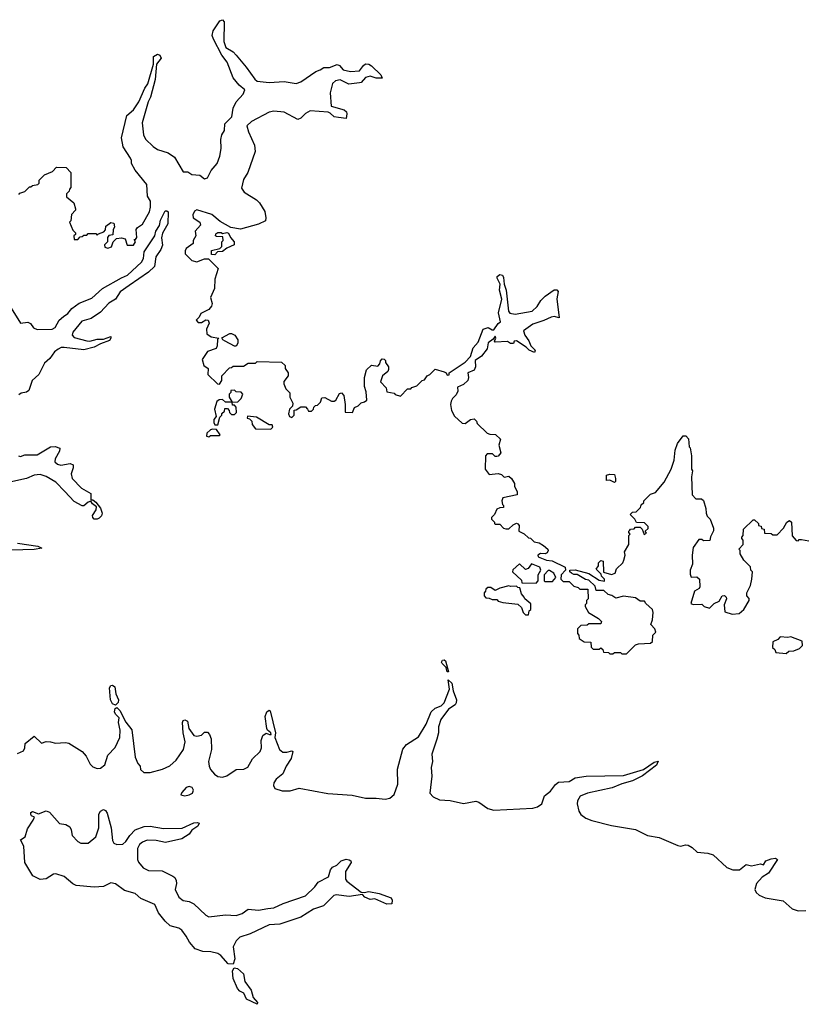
# Model space of a CAD drawing. Extents: x 2380107 to 2585170, y 384273 to 546161.
# Tile 315 of 331: x 2487610 to 2492821, y 493423 to 499960. Entities that reach past the tile are written whole.
import ezdxf

# ---------------------------------------------------------------- set-up
doc = ezdxf.new("R2010")
doc.units = 0

msp = doc.modelspace()

# ---------------------------------------------------------------- linework, layer by layer
at = {"layer": '0CON05XD'}
for points in [[(2487605, 498800), (2487611.7, 498808.3), (2487645, 498820), (2487675, 498850), (2487685, 498850), (2487695, 498860), (2487730, 498865), (2487740, 498875), (2487740, 498895), (2487775, 498930), (2487828.3, 498951.7), (2487855, 498980), (2487918.3, 498978.3), (2487950, 498945), (2487950, 498845), (2487940, 498835), (2487938.3, 498821.7), (2487920, 498805), (2487920, 498785), (2487970, 498745), (2487980, 498705), (2487980, 498695), (2487953, 498667), (2487950, 498625), (2487940, 498615), (2487961.7, 498561.7), (2487980, 498545), (2487980, 498535), (2487970, 498525), (2487971.7, 498501.7), (2487995, 498500), (2488011.7, 498518.3), (2488025, 498520), (2488035, 498530), (2488055, 498530), (2488065, 498540), (2488115, 498540), (2488125, 498530), (2488131.7, 498538.3), (2488168.3, 498551.7), (2488180, 498565), (2488181.7, 498588.3), (2488215, 498612.5), (2488235, 498610), (2488240, 498585), (2488230, 498565), (2488228.3, 498531.7), (2488201.7, 498528.3), (2488192.5, 498515), (2488192.5, 498485), (2488172.5, 498465), (2488175, 498450), (2488195, 498442.5), (2488218.3, 498451.7), (2488230, 498485), (2488251.7, 498508.3), (2488285, 498512.5), (2488310, 498505), (2488323.3, 498463.3), (2488365, 498462.5), (2488377.5, 498485), (2488370, 498500), (2488378.3, 498501.7), (2488386.4, 498513.6), (2488383, 498567), (2488390.7, 498579.3), (2488425, 498602.5), (2488470, 498685), (2488477.5, 498715), (2488477.5, 498755), (2488458.3, 498788.3), (2488452.5, 498865), (2488375, 498960), (2488352.5, 499005), (2488352.5, 499025), (2488345, 499040), (2488296.1, 499116.1), (2488286.2, 499175), (2488320, 499325), (2488365, 499362.5), (2488401.2, 499415), (2488440.6, 499505), (2488460.8, 499535), (2488497.5, 499665), (2488496.7, 499715), (2488525, 499731.2), (2488540, 499725), (2488547.5, 499705), (2488516.7, 499665), (2488507.7, 499562.3), (2488476.7, 499445), (2488461.2, 499415), (2488422, 499275), (2488431.2, 499195), (2488445, 499167.5), (2488495, 499117.5), (2488525, 499097.5), (2488595, 499076.7), (2488636.4, 499046.4), (2488695, 498950), (2488725, 498950), (2488753, 498933), (2488805, 498927.5), (2488835, 498903.3), (2488855, 498910), (2488880.3, 498959.7), (2488920.8, 499005), (2488938.2, 499055), (2488946.4, 499105), (2488944.4, 499165), (2488951.9, 499195), (2488968.5, 499225), (2488971.8, 499268.2), (2489017.5, 499315), (2489026.9, 499373.1), (2489046, 499415), (2489092, 499465), (2489103.3, 499495), (2489065.8, 499525), (2489025, 499573.8), (2488987, 499677), (2488950, 499725), (2488895, 499830), (2488887.5, 499855), (2488893.3, 499885), (2488937, 499953), (2488955, 499960), (2488967.5, 499945), (2488963.3, 499815), (2488976.4, 499776.4), (2489025, 499746.2), (2489046.2, 499725), (2489113.3, 499645), (2489168.8, 499565), (2489185, 499551.2), (2489265, 499543.8), (2489365, 499548.8), (2489445, 499536.7), (2489475, 499547.5), (2489573.9, 499616.1), (2489603.6, 499626.4), (2489627, 499643), (2489665, 499643.3), (2489715, 499662.5), (2489732.5, 499655), (2489755, 499626.7), (2489805, 499616.7), (2489865, 499620), (2489890, 499655), (2489905, 499666), (2489925.8, 499665.8), (2489943.9, 499653.9), (2490006.7, 499595), (2490015, 499572.5), (2489975, 499572.5), (2489935, 499584.2), (2489904.3, 499575.7), (2489875.9, 499544.1), (2489865, 499540), (2489792.3, 499532.3), (2489735, 499560), (2489705, 499554.4), (2489685, 499536.2), (2489670, 499475), (2489676.4, 499386.4), (2489761.7, 499361.7), (2489777.3, 499347.3), (2489781.2, 499335), (2489775, 499303.3), (2489725, 499311.2), (2489695, 499316.2), (2489670.5, 499340.5), (2489656.1, 499346.1), (2489536.1, 499353.9), (2489505, 499336.2), (2489474.1, 499305.9), (2489455, 499298), (2489365, 499346.9), (2489295, 499352.2), (2489264.4, 499345.6), (2489146.7, 499285), (2489117.5, 499255), (2489128.8, 499215), (2489167.3, 499127.3), (2489171.2, 499085), (2489123.9, 498946.1), (2489095, 498900), (2489081.7, 498841.7), (2489100, 498815), (2489180, 498765), (2489200, 498745), (2489237, 498687), (2489243.8, 498645), (2489240, 498625), (2489195, 498602), (2489075, 498570), (2489010.5, 498580.5), (2488939.3, 498619.3), (2488885, 498666.7), (2488785, 498697.5), (2488770.7, 498689.3), (2488757.5, 498665), (2488760, 498645), (2488805.9, 498615.9), (2488810, 498595), (2488773, 498557), (2488777.5, 498525), (2488760, 498495), (2488760, 498475), (2488715, 498440), (2488707.5, 498425), (2488707.5, 498405), (2488751.7, 498361.7), (2488785, 498352.5), (2488835, 498372.5), (2488861.7, 498371.7), (2488927.5, 498307.5), (2488903.6, 498236.4), (2488901.2, 498175), (2488876.7, 498115), (2488886.7, 498075), (2488881.7, 498058.3), (2488863.6, 498036.4), (2488810.7, 498009.3), (2488800, 497985), (2488780, 497965), (2488795, 497950), (2488815, 497950), (2488845, 497967.5), (2488860, 497965), (2488867.5, 497945), (2488850, 497905), (2488852.5, 497875), (2488880, 497855), (2488930, 497845), (2488922.5, 497837.5), (2488920, 497795), (2488912.9, 497777.1), (2488855, 497757.5), (2488820, 497705), (2488832.5, 497665), (2488860, 497645), (2488857.5, 497605), (2488921.7, 497541.7), (2488935, 497540), (2488950, 497565), (2488950, 497595), (2489001.7, 497648.3), (2489015, 497650), (2489025, 497660), (2489095, 497660), (2489125, 497680), (2489175, 497680), (2489185, 497690), (2489347, 497687), (2489370, 497665), (2489370, 497645), (2489390, 497615), (2489390, 497595), (2489363, 497557), (2489363, 497543), (2489375, 497510), (2489401.7, 497481.7), (2489402.5, 497455), (2489422.5, 497415), (2489420, 497395), (2489400, 497375), (2489393, 497343), (2489400, 497325), (2489415, 497320), (2489430, 497335), (2489431.7, 497368.3), (2489445, 497370), (2489475, 497390), (2489505, 497390), (2489520, 497375), (2489525, 497360), (2489545, 497360), (2489560, 497375), (2489561.7, 497388.3), (2489571.7, 497398.3), (2489585, 497400), (2489605, 497420), (2489615, 497450), (2489635, 497452.5), (2489678.3, 497428.3), (2489695, 497427.5), (2489707.5, 497435), (2489730.7, 497479.3), (2489745, 497482.5), (2489760, 497465), (2489770, 497405), (2489770, 497355), (2489818.3, 497351.7), (2489830, 497385), (2489855, 497397.5), (2489875, 497417.5), (2489897, 497423), (2489912.5, 497435), (2489909.3, 497489.3), (2489897.5, 497525), (2489897.5, 497585), (2489910, 497635), (2489943, 497667), (2489985, 497660), (2490000, 497675), (2490002.5, 497695), (2490015, 497707.5), (2490027, 497707), (2490037, 497697), (2490037.5, 497685), (2490056.4, 497656.4), (2490057, 497637), (2490052.5, 497625), (2490017.5, 497595), (2490002.5, 497555), (2490040, 497515), (2490045, 497490), (2490095, 497480), (2490101.7, 497471.7), (2490135, 497460), (2490181.7, 497508.3), (2490205, 497510), (2490211.7, 497518.3), (2490245, 497530), (2490280, 497565), (2490295, 497570), (2490313.6, 497596.4), (2490330, 497605), (2490365, 497640), (2490425, 497622.5), (2490440, 497615), (2490445, 497600), (2490458.3, 497601.7), (2490460, 497615), (2490565, 497685.8), (2490600, 497725), (2490617.6, 497782.4), (2490650.6, 497819.4), (2490684.1, 497905.9), (2490717.5, 497917.5), (2490745, 497900), (2490755, 497900), (2490785, 497942.5), (2490800, 497955), (2490787.1, 498015), (2490808.6, 498105), (2490792.5, 498165), (2490796.7, 498205), (2490776.7, 498245), (2490777.5, 498255), (2490795, 498267.5), (2490813, 498263), (2490819.2, 498249.2), (2490823.6, 498203.6), (2490837.5, 498165), (2490852.5, 498025), (2490861.3, 498011.3), (2490895.8, 498004.2), (2491010, 498025), (2491043, 498057), (2491066.7, 498095), (2491095, 498123.8), (2491155, 498166.7), (2491173, 498167), (2491182.5, 498155), (2491173.9, 498106.1), (2491188.3, 497981.7), (2491155, 497988.8), (2491135, 497986.2), (2491087.7, 497962.3), (2491015, 497938.8), (2490952.5, 497895), (2490960, 497865), (2490988.3, 497828.3), (2491000, 497795), (2491030, 497765), (2491025, 497750), (2490990, 497765), (2490970, 497785), (2490905, 497827.5), (2490890, 497825), (2490885, 497810), (2490865, 497810), (2490845, 497822.5), (2490765, 497820), (2490760, 497825), (2490767.5, 497845), (2490765, 497860), (2490750, 497840), (2490717.5, 497815), (2490710, 497775), (2490673.9, 497726.1)], [(2487554.5, 498044.5), (2487615, 497944.2), (2487665, 497952), (2487682.1, 497942.1), (2487702.5, 497915), (2487725, 497903.1), (2487825, 497904.8), (2487845, 497916.9), (2487871.2, 497965), (2487899.9, 497990.1), (2487930.1, 498009.9), (2487956.6, 498043.4), (2488005, 498078.7), (2488089.2, 498110.8), (2488159.4, 498175), (2488285, 498247.1), (2488325.8, 498264.2), (2488418.7, 498351.3), (2488430.9, 498375), (2488435, 498418), (2488505.9, 498524.1), (2488513.9, 498555), (2488536.8, 498593.2), (2488545, 498628), (2488575, 498690), (2488585, 498692), (2488594.2, 498684.2), (2488593.8, 498605), (2488556.8, 498543.2), (2488551.5, 498511.5), (2488557.4, 498462.6), (2488546.9, 498435), (2488512.9, 498385), (2488505, 498322.5), (2488465, 498283.5), (2488335.6, 498194.4), (2488275.8, 498154.2), (2488245.2, 498104.8), (2488201.7, 498078.3), (2488145, 498017.3), (2488085, 497975.4), (2488021.8, 497958.2), (2487962.4, 497885), (2487958.9, 497865), (2487970.3, 497850.2), (2488055, 497827.1), (2488075, 497825.9), (2488125, 497840), (2488165, 497839.4), (2488215, 497855.8), (2488215.7, 497845), (2488205, 497830.8), (2488145, 497808.9), (2488105, 497786.2), (2488035, 497768.1), (2487904, 497784), (2487885, 497782.8), (2487865, 497772.8), (2487841.5, 497755), (2487808.9, 497711.1), (2487775, 497680), (2487736.6, 497603.4), (2487693.3, 497565), (2487671.3, 497498.7), (2487655, 497487.1), (2487619.3, 497480.7), (2487605, 497469.2)], [(2488905, 498400), (2488881.7, 498401.7), (2488881.7, 498428.3), (2488938.3, 498441.7), (2488950, 498455), (2488950, 498485), (2488960, 498495), (2488958.3, 498518.3), (2488915, 498520), (2488910, 498525), (2488911.7, 498538.3), (2488925, 498547.5), (2488947, 498547), (2488955, 498540), (2488985, 498546.7), (2488995, 498542.5), (2489007.5, 498515), (2489032.5, 498485), (2489032.5, 498465), (2488985, 498442.5), (2488955, 498420), (2488921.7, 498418.3), (2488905, 498400)], [(2489045, 497792.5), (2489035, 497792.5), (2488972.5, 497825), (2488957.5, 497835), (2488951.7, 497848.3), (2489005, 497876.7), (2489015, 497877.5), (2489036.1, 497866.1), (2489057.5, 497835), (2489057, 497813), (2489045, 497792.5)], [(2490673.9, 497726.1), (2490632.1, 497697.9), (2490634.2, 497655), (2490625, 497632.5), (2490582.5, 497615), (2490587.5, 497585), (2490582.5, 497565), (2490555, 497537.5), (2490515, 497520), (2490517, 497493), (2490505, 497470), (2490480, 497445), (2490473, 497427), (2490467.5, 497405), (2490473.3, 497365), (2490495, 497327.5), (2490545, 497282.5), (2490565, 497280), (2490600, 497305), (2490625, 497310), (2490640, 497295), (2490645, 497280), (2490710, 497215), (2490728.3, 497208.3), (2490767, 497207), (2490800, 497175), (2490787.5, 497135), (2490802.5, 497085), (2490785, 497062.5), (2490775, 497060), (2490765, 497060), (2490747, 497077), (2490711.7, 497078.3), (2490700, 497065), (2490697.5, 496975), (2490725, 496940), (2490785, 496947.5), (2490805, 496940), (2490823, 496923), (2490855, 496930), (2490873, 496913), (2490891.7, 496881.7), (2490893, 496863), (2490910, 496825), (2490910, 496805), (2490813.9, 496786.1), (2490807.5, 496765), (2490812.5, 496742.5), (2490820, 496735), (2490818.3, 496721.7), (2490795, 496720), (2490775, 496710), (2490760, 496675), (2490740, 496655), (2490740, 496645), (2490760, 496625), (2490760, 496615), (2490765, 496610), (2490795, 496610), (2490820, 496585), (2490835, 496580), (2490855, 496580), (2490883.6, 496606.4), (2490905, 496617.5), (2490915, 496612.5), (2490923, 496603), (2490920, 496565), (2490956.1, 496546.1), (2490985, 496520), (2490998.3, 496518.3), (2491023, 496493), (2491057, 496487), (2491085, 496470), (2491112.5, 496445), (2491116.7, 496435), (2491110, 496420), (2491095, 496413.3), (2491065, 496416.7), (2491047.5, 496405), (2491050, 496395), (2491105, 496372), (2491142.5, 496367.5), (2491227.5, 496325), (2491230, 496305), (2491202.5, 496275), (2491200, 496245), (2491215, 496230), (2491255, 496230), (2491285, 496200), (2491315, 496190), (2491325, 496180), (2491378.3, 496178.3), (2491380, 496115), (2491370, 496105), (2491370, 496085), (2491360, 496075), (2491360, 496065), (2491382.5, 496025), (2491450, 495985), (2491470, 495965), (2491465, 495950), (2491385, 495950), (2491375, 495940), (2491331.7, 495938.3), (2491310, 495915), (2491310, 495885), (2491320, 495875), (2491321.7, 495851.7), (2491355, 495830), (2491398.3, 495828.3), (2491400, 495795), (2491415, 495780), (2491455, 495780), (2491465, 495790), (2491478.3, 495778.3), (2491481.7, 495761.7), (2491515, 495760), (2491525, 495750), (2491545, 495750), (2491555, 495760), (2491595, 495760), (2491605, 495750), (2491635, 495750), (2491695, 495810), (2491715, 495817.5), (2491795, 495820), (2491808.3, 495831.7), (2491810, 495875), (2491830, 495895), (2491822.5, 495915), (2491796.7, 495945), (2491807.5, 495975), (2491812.5, 496025), (2491807.5, 496045), (2491762.5, 496085), (2491755, 496100), (2491725, 496100), (2491695, 496122.5), (2491615, 496133.3), (2491565, 496120), (2491537, 496137), (2491513, 496143), (2491485, 496170), (2491435, 496170), (2491428.3, 496198.3), (2491385, 496240), (2491363, 496243), (2491307, 496277), (2491285, 496277.5), (2491270, 496285), (2491260, 496295), (2491260, 496305), (2491295, 496306.7), (2491385, 496282.5), (2491455, 496240), (2491488.3, 496231.7), (2491490, 496245), (2491470, 496265), (2491468.3, 496278.3), (2491433, 496313), (2491450, 496335), (2491450, 496355), (2491465, 496370), (2491480, 496365), (2491481.7, 496291.7), (2491535, 496277.5), (2491560, 496285), (2491570, 496315), (2491610, 496355), (2491617, 496373), (2491627.5, 496405), (2491623, 496427), (2491650, 496475), (2491650, 496535), (2491660, 496545), (2491650, 496555), (2491650, 496565), (2491658.3, 496571.7), (2491661.7, 496578.3), (2491685, 496580), (2491695, 496590), (2491725, 496590), (2491738.3, 496578.3), (2491751.7, 496541.7), (2491768.3, 496551.7), (2491760, 496565), (2491778.3, 496581.7), (2491780, 496595), (2491755, 496620), (2491701.7, 496621.7), (2491690, 496645), (2491660, 496675), (2491675, 496690), (2491698.3, 496691.7), (2491728.3, 496721.7), (2491731.7, 496738.3), (2491750, 496755), (2491750, 496765), (2491795, 496810), (2491828.3, 496821.7), (2491885, 496890), (2491932.5, 496975), (2491952.5, 497035), (2491958.3, 497101.7), (2491973, 497147), (2492011.7, 497198.3), (2492028.3, 497198.3), (2492047, 497177), (2492050, 497125), (2492057, 497117), (2492067.5, 497065), (2492067.5, 496975), (2492072.5, 496965), (2492067.5, 496925), (2492070, 496805), (2492095, 496780), (2492131.7, 496778.3), (2492147, 496767), (2492162.5, 496715), (2492163, 496683), (2492170, 496665), (2492190, 496645), (2492213.3, 496585), (2492212.5, 496567.5), (2492193, 496527), (2492188.3, 496501.7), (2492145, 496500), (2492135, 496510), (2492115, 496510), (2492076.7, 496455), (2492070, 496405), (2492072.5, 496345), (2492057.5, 496305), (2492058.3, 496278.3), (2492065, 496260), (2492101.7, 496261.7), (2492120, 496245), (2492122.5, 496195), (2492116.4, 496183.6), (2492086.7, 496165), (2492062.5, 496085), (2492077, 496077), (2492135, 496080), (2492150, 496065), (2492186.4, 496053.6), (2492216.4, 496083.6), (2492249.3, 496100.7), (2492270, 496135), (2492285, 496137.5), (2492296.2, 496126.2), (2492297.5, 496115), (2492282.5, 496075), (2492288.3, 496028.3), (2492336.4, 496013.6), (2492381.7, 496018.3), (2492412.5, 496045), (2492450, 496105), (2492448.3, 496118.3), (2492432.5, 496135), (2492432.5, 496155), (2492457, 496203), (2492467.5, 496245), (2492470, 496295), (2492460, 496305), (2492458.3, 496328.3), (2492413, 496373), (2492390, 496415), (2492390, 496435), (2492380, 496445), (2492410, 496475), (2492410, 496505), (2492400, 496515), (2492400, 496525), (2492410, 496535), (2492411.7, 496578.3), (2492475, 496640), (2492485, 496640), (2492510, 496615), (2492511.7, 496601.7), (2492528.3, 496598.3), (2492531.7, 496581.7), (2492548.3, 496578.3), (2492551.7, 496551.7), (2492595, 496550), (2492605, 496540), (2492635, 496540), (2492675.8, 496584.2), (2492698.8, 496625), (2492716.1, 496636.1), (2492730, 496625), (2492733.6, 496533.6), (2492761.7, 496501.7), (2492775, 496500), (2492781.7, 496508.3), (2492795, 496510), (2492845, 496500)], [(2488925, 497270), (2488938.3, 497321.7), (2488950, 497335), (2488950, 497345), (2488968.3, 497361.7), (2488971.7, 497378.3), (2488988.3, 497378.3), (2489000, 497365), (2489001.7, 497351.7), (2489015, 497340), (2489035, 497340), (2489048.3, 497351.7), (2489047, 497387), (2489035, 497400), (2489021.7, 497401.7), (2489020, 497420), (2489057, 497423), (2489080, 497445), (2489090, 497475), (2489078.3, 497488.3), (2489045, 497490), (2489035, 497500), (2489011.7, 497498.3), (2489010, 497485), (2489000, 497475), (2489000, 497455), (2489020, 497420), (2488975, 497420), (2488955, 497437.5), (2488933.8, 497436.2), (2488917.5, 497425), (2488903.3, 497375), (2488912.5, 497325), (2488897.5, 497305), (2488897.5, 497285), (2488905, 497270), (2488925, 497270)], [(2489275, 497242.5), (2489290, 497255), (2489285, 497270), (2489265, 497270), (2489181.7, 497321.7), (2489121.7, 497328.3), (2489120, 497315), (2489135, 497310), (2489150, 497295), (2489153, 497273), (2489175, 497243.3), (2489275, 497242.5)], [(2488865, 497190), (2488875, 497200), (2488935, 497200), (2488940, 497205), (2488915, 497240), (2488888.3, 497241.7), (2488875, 497237.5), (2488852.5, 497215), (2488850, 497195), (2488865, 497190)], [(2487601.2, 497065), (2487615, 497060.8), (2487645, 497070.6), (2487725, 497071.8), (2487815, 497123.6), (2487845, 497125.6), (2487875.8, 497115.8), (2487874.4, 497095), (2487845.7, 497045), (2487843.7, 497023.7), (2487859.8, 497009.8), (2487882, 497002), (2487945, 497012.9), (2487963.8, 497005), (2487964.3, 496985), (2487950.5, 496945), (2487957.5, 496915), (2488020.7, 496850.7), (2488082, 496815), (2488082.5, 496772.5), (2488095, 496772.5), (2488115.9, 496755.9), (2488145, 496717.5), (2488158, 496685), (2488153.6, 496666.4), (2488138.3, 496651.7), (2488125, 496643.8), (2488105, 496644.4), (2488094.3, 496655), (2488092, 496668), (2488117.5, 496705), (2488120, 496725), (2488093.3, 496745), (2488082.5, 496762.5), (2488065, 496758), (2488036.6, 496733.4), (2488025, 496732.5), (2487972, 496762), (2487908.5, 496828.5), (2487849.2, 496889.2), (2487785, 496926.6), (2487745, 496939.6), (2487705, 496935.4), (2487656.2, 496913.8), (2487545, 496890)], [(2491555, 496887.5), (2491525, 496902.5), (2491501.7, 496901.7), (2491503.6, 496936.4), (2491525, 496942.5), (2491555, 496940), (2491563.3, 496915), (2491562.5, 496895), (2491555, 496887.5)], [(2487595, 496485.5), (2487730, 496465), (2487757.5, 496452.5), (2487706.2, 496443.8), (2487475, 496435.9)], [(2491035, 496220), (2491050, 496235), (2491050, 496275), (2491067.5, 496305), (2491060, 496325), (2491005, 496347.5), (2490983, 496317), (2490965, 496310), (2490925, 496347.5), (2490881.7, 496308.3), (2490880, 496295), (2490938.3, 496238.3), (2490941.7, 496221.7), (2491035, 496220)], [(2491145, 496230), (2491167, 496257), (2491152.5, 496285), (2491125, 496303.3), (2491115, 496303.3), (2491090, 496275), (2491090, 496235), (2491095, 496230), (2491145, 496230)], [(2490985, 496010), (2490990, 496035), (2491000, 496045), (2491001.7, 496081.7), (2490960, 496115), (2490957, 496127), (2490938.3, 496148.3), (2490928.3, 496188.3), (2490915, 496190), (2490905, 496200), (2490865, 496197.5), (2490855, 496202.5), (2490795, 496186.7), (2490765, 496170), (2490735, 496190), (2490715, 496190), (2490701.7, 496178.3), (2490700, 496165), (2490690, 496155), (2490690, 496135), (2490701.7, 496121.7), (2490725, 496120), (2490745, 496110), (2490775, 496110), (2490785, 496100), (2490815, 496090), (2490915, 496080), (2490938.3, 496058.3), (2490950, 496025), (2490965, 496010), (2490985, 496010)], [(2492695, 495752.5), (2492713, 495767), (2492745, 495770), (2492782.5, 495785), (2492802.5, 495805), (2492800, 495835), (2492725, 495862.5), (2492705, 495857.5), (2492655, 495862.5), (2492640, 495845), (2492605, 495830), (2492603, 495793), (2492618.3, 495778.3), (2492625, 495760), (2492695, 495752.5)], [(2490455, 495630), (2490445, 495630), (2490438.3, 495658.3), (2490412.5, 495685), (2490408, 495695), (2490415, 495708.8), (2490425, 495710), (2490435, 495702.5), (2490455, 495630)], [(2487595, 495087.5), (2487635, 495106.2), (2487644.2, 495125), (2487646.2, 495155), (2487705, 495202.5), (2487755, 495157.5), (2487785, 495167.5), (2487815, 495166.7), (2487847, 495157), (2487915, 495162.5), (2487935, 495157.5), (2488025, 495102.5), (2488050.5, 495070.5), (2488077, 495017), (2488095, 495000), (2488125, 494988), (2488145, 494990), (2488175, 495013.3), (2488195, 495077.5), (2488242.3, 495127.7), (2488273.3, 495195), (2488276.4, 495243.6), (2488266, 495295), (2488270, 495325), (2488245, 495348.8), (2488240, 495365), (2488242.3, 495387.7), (2488255, 495393.3), (2488275, 495373.3), (2488315, 495297.5), (2488353.3, 495245), (2488376.7, 495065), (2488393, 495023), (2488410, 495005), (2488411.7, 494981.7), (2488432.5, 494962.5), (2488475, 494962.5), (2488556.4, 494983.6), (2488605, 495007.5), (2488647.5, 495045), (2488697.5, 495115), (2488707.5, 495165), (2488693.8, 495225), (2488689.2, 495295), (2488695, 495307.5), (2488705, 495312), (2488724.1, 495304.1), (2488732, 495255), (2488765, 495207.5), (2488785, 495202.5), (2488815, 495210), (2488835, 495230), (2488855, 495230), (2488870, 495215), (2488880, 495185), (2488882.5, 495115), (2488863.3, 495035), (2488866.7, 495005), (2488875, 494982.5), (2488902.3, 494952.3), (2488925, 494936.7), (2488955, 494931.2), (2488985, 494940), (2489045, 494982.5), (2489096.4, 494983.6), (2489123, 494997), (2489155, 495052.5), (2489205, 495102.5), (2489213.6, 495126.4), (2489211.4, 495175), (2489222.2, 495207.8), (2489245, 495223.8), (2489266.4, 495213.6), (2489277.5, 495215), (2489276.1, 495226.1), (2489253.6, 495243.6), (2489248.8, 495255), (2489237.5, 495335), (2489249.2, 495365), (2489265, 495376), (2489272, 495372), (2489306, 495225), (2489302.5, 495195), (2489333.9, 495113.9), (2489355, 495097.5), (2489383, 495097), (2489415, 495106.7), (2489421.7, 495101.7), (2489411.2, 495055), (2489376.7, 495005), (2489356.1, 494953.9), (2489312.3, 494917.7), (2489295.8, 494894.2), (2489293.1, 494875), (2489302, 494855), (2489350.6, 494840.6), (2489405, 494841.4), (2489465, 494858), (2489655, 494822.9), (2489815, 494811.2), (2489905, 494790.8), (2489975, 494792.5), (2490035, 494784.2), (2490065, 494791.2), (2490095, 494816.7), (2490117.5, 494885), (2490116.5, 494985), (2490152, 495118), (2490175, 495147.5), (2490255, 495200), (2490306.1, 495283.9), (2490338.9, 495365), (2490365, 495388.6), (2490405, 495405.8), (2490426, 495425), (2490462, 495515), (2490452.5, 495577.5), (2490477.5, 495555), (2490486.1, 495503.9), (2490507.1, 495445), (2490505.6, 495425), (2490497.8, 495412.2), (2490455, 495382.9), (2490404.2, 495315), (2490387.5, 495265), (2490387.5, 495225), (2490377.3, 495182.7), (2490343.6, 495083.6), (2490347.5, 495035), (2490340, 494995), (2490343, 494937), (2490330, 494825), (2490351.7, 494801.7), (2490395, 494780), (2490465, 494776.7), (2490555, 494757.5), (2490635, 494772.5), (2490656.1, 494766.1), (2490715, 494723.3), (2490755, 494711.2), (2491015, 494726), (2491045, 494734), (2491073.3, 494755), (2491091.7, 494808.3), (2491131.7, 494838.3), (2491165, 494882.5), (2491185, 494897.5), (2491255, 494903.3), (2491295, 494926.7), (2491367, 494937), (2491615, 494943.3), (2491748.1, 494981.9), (2491819.8, 495030.2), (2491845, 495037.5), (2491835, 495010.8), (2491740.9, 494939.1), (2491675, 494906.2), (2491605, 494886.2), (2491540.5, 494859.5), (2491375.8, 494824.2), (2491327.5, 494805), (2491311.2, 494775), (2491308.8, 494755), (2491318.8, 494705), (2491333, 494683), (2491365, 494660), (2491404.3, 494644.3), (2491535, 494611.2), (2491695, 494583.3), (2491774.1, 494544.1), (2491851.7, 494531.7), (2491975, 494476.7), (2491995, 494473.3), (2492027, 494483), (2492045, 494480), (2492070, 494465), (2492103, 494433), (2492175, 494427.5), (2492210, 494415), (2492301.7, 494331.7), (2492340, 494315), (2492385, 494316.2), (2492428.3, 494351.7), (2492465, 494342), (2492525, 494356.2)], [(2488245, 495410), (2488225, 495418), (2488213.5, 495445), (2488205.8, 495525), (2488215, 495540), (2488225, 495542), (2488240.3, 495530.3), (2488247.5, 495485), (2488266.2, 495445), (2488262.3, 495427.7), (2488245, 495410)], [(2488705, 494807.5), (2488735, 494813.3), (2488756.7, 494825), (2488763.3, 494845), (2488755, 494862.5), (2488735, 494870), (2488715, 494862.5), (2488685, 494830), (2488680, 494815), (2488705, 494807.5)], [(2489025, 493690), (2488992.7, 493692.7), (2488945, 493747.5), (2488925, 493760.4), (2488877.4, 493772.6), (2488825, 493772.9), (2488775, 493792), (2488736, 493835), (2488715, 493875.5), (2488684.6, 493915), (2488665, 493928.2), (2488608.9, 493945), (2488575.4, 493975), (2488531.3, 494031.3), (2488506.5, 494086.5), (2488413.6, 494125), (2488375, 494159.1), (2488305, 494179.2), (2488245, 494224.2), (2488215, 494230.8), (2488165, 494205.9), (2488105, 494200.8), (2487985, 494212), (2487962.9, 494222.9), (2487905, 494271.1), (2487850.3, 494290.3), (2487835, 494288.2), (2487785, 494255.3), (2487745, 494251.6), (2487697.3, 494277.3), (2487644.7, 494364.7), (2487637.6, 494472.4), (2487616, 494515), (2487646.9, 494535), (2487661.3, 494588.7), (2487700, 494645), (2487707.5, 494665), (2487687.5, 494675), (2487684.3, 494684.3), (2487685, 494696.2), (2487695, 494703.8), (2487735, 494688.8), (2487785, 494706.7), (2487808.3, 494698.3), (2487875, 494623.8), (2487916.4, 494616.4), (2487941.7, 494601.7), (2487952.3, 494582.3), (2487958.8, 494545), (2487995, 494503.3), (2488015, 494492.5), (2488065, 494493.3), (2488115.5, 494534.5), (2488135.8, 494595), (2488134.3, 494685.7), (2488145, 494706.2), (2488165, 494716), (2488179.7, 494709.7), (2488191.2, 494691.2), (2488216.7, 494595), (2488225, 494510), (2488235, 494492.5), (2488253.9, 494483.9), (2488295, 494486.2), (2488315, 494503.8), (2488341.1, 494545), (2488375, 494581.9), (2488435, 494603.5), (2488475, 494606.5), (2488565, 494590), (2488688.1, 494591.9), (2488765, 494627.5), (2488790.5, 494630.5), (2488801.2, 494625), (2488792.5, 494605), (2488750.9, 494579.1), (2488735, 494552), (2488685, 494522.5), (2488577.4, 494497.4), (2488515, 494511.1), (2488455, 494513.1), (2488425, 494500.8), (2488405.6, 494485), (2488392.4, 494457.6), (2488390.9, 494385), (2488397.6, 494367.6), (2488428.6, 494328.6), (2488465, 494311.4), (2488555, 494310), (2488626.7, 494275), (2488638.8, 494265), (2488648, 494245), (2488650, 494225), (2488640.6, 494185), (2488665, 494134), (2488693.4, 494113.4), (2488735, 494105.8), (2488765, 494091.2), (2488845, 494015.8), (2488864.5, 494004.5), (2488975, 494016.4), (2489045, 494013.8), (2489085, 494026.9), (2489125.4, 494054.6), (2489195, 494048.7), (2489255, 494059.6), (2489296, 494064), (2489357.3, 494092.7), (2489505.8, 494144.2), (2489567.4, 494202.6), (2489590.8, 494235), (2489659.5, 494270.5), (2489671.4, 494315), (2489685, 494333.3), (2489713, 494347), (2489742.5, 494375), (2489775, 494386.2), (2489795, 494383.3), (2489805.8, 494375.8), (2489808.8, 494365), (2489771.2, 494305), (2489771.2, 494255), (2489780.5, 494240.5), (2489875, 494168.8), (2489895, 494166), (2489925, 494172.5), (2489995, 494160), (2490075, 494130), (2490081.2, 494115), (2490079.3, 494090.7), (2490045, 494089.2), (2489965, 494123.3), (2489935, 494120), (2489900, 494135), (2489883, 494153), (2489795, 494139.5), (2489709.2, 494150.8), (2489693.1, 494145), (2489625, 494077.8), (2489559.4, 494055), (2489475, 494000.9), (2489335, 493954.7), (2489265, 493951.9), (2489138.3, 493891.7), (2489071.2, 493868.8), (2489045.6, 493845), (2489025.7, 493805), (2489036.5, 493725), (2489025, 493690)], [(2492525, 494356.2), (2492545, 494350), (2492560, 494375), (2492595, 494389.2), (2492623.6, 494393.6), (2492637.5, 494385), (2492577.5, 494295), (2492535, 494267.5), (2492496.7, 494225), (2492486.7, 494185), (2492496.2, 494165), (2492515, 494148), (2492555, 494130), (2492675, 494110), (2492735, 494056.7), (2492774.1, 494044.1), (2492825, 494046.2)], [(2489185, 493423.3), (2489115, 493457.5), (2489097.7, 493497.7), (2489071.3, 493511.3), (2489055, 493528.8), (2489025.5, 493595.5), (2489022.5, 493645), (2489033.8, 493666.2), (2489055, 493662), (2489095.6, 493625.6), (2489104.4, 493574.4), (2489145, 493516.7), (2489158.3, 493468.3), (2489186.7, 493435), (2489185, 493423.3)]]:
    msp.add_lwpolyline(points, dxfattribs=at)

doc.saveas('drawing.dxf')
